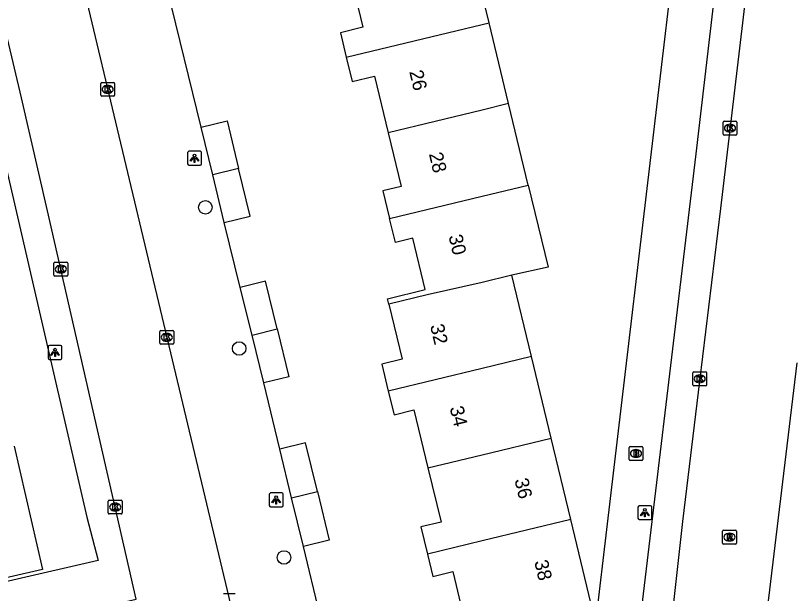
# Model space of a CAD drawing. Extents: x 158038 to 159242, y 380133 to 381214.
# Drawn here: x 158966.3 to 159022.4, y 380667 to 380708.7 of the extents above; entities that cross this region are included whole.
import ezdxf

# ---------------------------------------------------------------- set-up
doc = ezdxf.new("R2010")
doc.units = 0
for name, color, linetype in [('IMGEO_Boom', 7, 'Continuous'), ('IMGEO_Brandkraan', 7, 'Continuous'), ('IMGEO_Kolk', 7, 'Continuous'), ('IMGEO_Lichtpunt', 7, 'Continuous'), ('IMGEO_Pand', 7, 'Continuous'), ('IMGEO_Pand_nummerreeks', 7, 'Continuous'), ('IMGEO_Parkeervlak_open', 7, 'Continuous'), ('IMGEO_Rijbaan_lokaal_gesloten', 7, 'Continuous'), ('IMGEO_Rijbaan_lokaal_open', 7, 'Continuous'), ('IMGEO_Rioolput', 7, 'Continuous'), ('IMGEO_Voetpad_open', 7, 'Continuous')]:
    doc.layers.add(name, color=color, linetype=linetype)

msp = doc.modelspace()

# ---------------------------------------------------------------- linework, layer by layer
at = {"layer": 'IMGEO_Boom'}
for centre in [(158980.032, 380694.855), (158982.466, 380684.668), (158985.703, 380669.583)]:
    msp.add_circle(centre, 0.489, dxfattribs=at)
at = {"layer": 'IMGEO_Brandkraan'}
for p, q in [((159010.598, 380676.664), (159010.598, 380677.516)), ((159010.673, 380677.59), (159011.525, 380677.59)), ((159011.086, 380677.37), (159011.111, 380677.37)), ((159011.599, 380677.516), (159011.599, 380676.664)), ((159011.109, 380676.81), (159011.084, 380676.81)), ((159011.525, 380676.59), (159010.673, 380676.59))]:
    msp.add_line(p, q, dxfattribs=at)
for points in [[(159010.598, 380676.664), (159010.598, 380677.516)], [(159010.673, 380677.59), (159011.525, 380677.59)], [(159010.946, 380677.29), (159010.946, 380676.89), (159011.159, 380676.89)], [(159011.177, 380677.29), (159010.946, 380677.29)], [(159011.125, 380677.209), (159011.071, 380677.209), (159011.071, 380677.133)], [(159011.599, 380677.516), (159011.599, 380676.664)], [(159011.071, 380677.133), (159011.124, 380677.133)], [(159011.133, 380677.057), (159011.071, 380677.057), (159011.071, 380676.976)], [(159011.071, 380676.976), (159011.133, 380676.976)], [(159011.525, 380676.59), (159010.673, 380676.59)]]:
    msp.add_lwpolyline(points, dxfattribs=at)
for centre, radius, start, end in [((159010.675, 380677.514), 0.0765, 91.552, 178.448), ((159010.675, 380677.514), 0.0765, 91.552, 178.448), ((159011.126, 380677.171), 0.0379, 267.8285, 90.9355), ((159011.181, 380677.145), 0.145, 59.4692, 91.5367), ((159011.206, 380677.192), 0.0922, 285.5137, 58.1501), ((159011.523, 380677.514), 0.0765, 1.552, 88.448), ((159011.523, 380677.514), 0.0765, 1.552, 88.448), ((159010.675, 380676.666), 0.0765, 181.552, 268.448), ((159010.675, 380676.666), 0.0765, 181.552, 268.448), ((159011.134, 380677.016), 0.0404, 269.8759, 90.5077), ((159011.165, 380677.141), 0.251, 268.6676, 293.5347), ((159011.211, 380677), 0.105, 301.3115, 78.989), ((159011.523, 380676.666), 0.0765, 271.552, 358.448), ((159011.523, 380676.666), 0.0765, 271.552, 358.448)]:
    msp.add_arc(centre, radius, start, end, dxfattribs=at)
for centre, major_axis, ratio, start_param, end_param in [((159011.085, 380677.09), (-0.387, 0.002), 0.722429, 4.712389, 7.853982), ((159011.11, 380677.09), (-0.39, 0.002), 0.717154, 1.570796, 4.712389)]:
    msp.add_ellipse(centre, major_axis=major_axis, ratio=ratio, start_param=start_param, end_param=end_param, dxfattribs=at)
at = {"layer": 'IMGEO_Kolk'}
for p, q in [((158972.484, 380702.946), (158972.484, 380703.798)), ((158972.559, 380703.872), (158973.411, 380703.872)), ((158972.972, 380703.652), (158972.997, 380703.652)), ((158973.485, 380703.798), (158973.485, 380702.946)), ((158972.995, 380703.092), (158972.97, 380703.092)), ((158973.411, 380702.872), (158972.559, 380702.872)), ((159017.38, 380700.146), (159017.38, 380700.998)), ((159017.455, 380701.072), (159018.307, 380701.072)), ((159017.868, 380700.852), (159017.893, 380700.852)), ((159018.381, 380700.998), (159018.381, 380700.146)), ((159017.891, 380700.292), (159017.866, 380700.292)), ((159018.307, 380700.072), (159017.455, 380700.072)), ((158969.103, 380689.97), (158969.103, 380690.822)), ((158969.178, 380690.896), (158970.03, 380690.896)), ((158969.591, 380690.676), (158969.616, 380690.676)), ((158970.104, 380690.822), (158970.104, 380689.97)), ((158969.614, 380690.116), (158969.589, 380690.116)), ((158970.03, 380689.896), (158969.178, 380689.896)), ((158976.746, 380685.045), (158976.746, 380685.897)), ((158976.821, 380685.971), (158977.673, 380685.971)), ((158977.234, 380685.751), (158977.259, 380685.751)), ((158977.747, 380685.897), (158977.747, 380685.045)), ((158977.257, 380685.191), (158977.232, 380685.191)), ((158977.673, 380684.971), (158976.821, 380684.971)), ((159015.194, 380682.047), (159015.194, 380682.899)), ((159015.269, 380682.973), (159016.121, 380682.973)), ((159016.195, 380682.899), (159016.195, 380682.047)), ((159015.682, 380682.753), (159015.707, 380682.753)), ((159016.121, 380681.973), (159015.269, 380681.973)), ((159015.705, 380682.193), (159015.68, 380682.193)), ((158973.024, 380672.795), (158973.024, 380673.647)), ((158973.099, 380673.721), (158973.951, 380673.721)), ((158973.512, 380673.501), (158973.537, 380673.501)), ((158974.025, 380673.647), (158974.025, 380672.795)), ((158973.951, 380672.721), (158973.099, 380672.721)), ((158973.535, 380672.941), (158973.51, 380672.941)), ((158981.34, 380666.983), (158982.192, 380666.983))]:
    msp.add_line(p, q, dxfattribs=at)
for points in [[(158972.484, 380702.946), (158972.484, 380703.798)], [(158972.559, 380703.872), (158973.411, 380703.872)], [(158972.805, 380703.572), (158972.928, 380703.572), (158972.928, 380703.421), (158973.058, 380703.572), (158973.222, 380703.572), (158973.076, 380703.421), (158973.229, 380703.172), (158973.077, 380703.172), (158972.992, 380703.336), (158972.928, 380703.269), (158972.928, 380703.172), (158972.805, 380703.172), (158972.805, 380703.572)], [(158973.485, 380703.798), (158973.485, 380702.946)], [(158973.411, 380702.872), (158972.559, 380702.872)], [(159017.38, 380700.146), (159017.38, 380700.998)], [(159017.455, 380701.072), (159018.307, 380701.072)], [(159017.701, 380700.772), (159017.824, 380700.772), (159017.824, 380700.621), (159017.954, 380700.772), (159018.118, 380700.772), (159017.972, 380700.621), (159018.125, 380700.372), (159017.973, 380700.372), (159017.888, 380700.536), (159017.824, 380700.469), (159017.824, 380700.372), (159017.701, 380700.372), (159017.701, 380700.772)], [(159018.381, 380700.998), (159018.381, 380700.146)], [(159018.307, 380700.072), (159017.455, 380700.072)], [(158969.103, 380689.97), (158969.103, 380690.822)], [(158969.178, 380690.896), (158970.03, 380690.896)], [(158970.104, 380690.822), (158970.104, 380689.97)], [(158969.424, 380690.596), (158969.547, 380690.596), (158969.547, 380690.445), (158969.677, 380690.596), (158969.841, 380690.596), (158969.695, 380690.445), (158969.848, 380690.196), (158969.696, 380690.196), (158969.611, 380690.36), (158969.547, 380690.293), (158969.547, 380690.196), (158969.424, 380690.196), (158969.424, 380690.596)], [(158970.03, 380689.896), (158969.178, 380689.896)], [(158976.746, 380685.045), (158976.746, 380685.897)], [(158976.821, 380685.971), (158977.673, 380685.971)], [(158977.067, 380685.671), (158977.19, 380685.671), (158977.19, 380685.52), (158977.32, 380685.671), (158977.484, 380685.671), (158977.338, 380685.52), (158977.491, 380685.271), (158977.339, 380685.271), (158977.254, 380685.435), (158977.19, 380685.368), (158977.19, 380685.271), (158977.067, 380685.271), (158977.067, 380685.671)], [(158977.747, 380685.897), (158977.747, 380685.045)], [(158977.673, 380684.971), (158976.821, 380684.971)], [(159015.194, 380682.047), (159015.194, 380682.899)], [(159015.269, 380682.973), (159016.121, 380682.973)], [(159016.195, 380682.899), (159016.195, 380682.047)], [(159015.515, 380682.673), (159015.638, 380682.673), (159015.638, 380682.522), (159015.768, 380682.673), (159015.932, 380682.673), (159015.786, 380682.522), (159015.939, 380682.273), (159015.787, 380682.273), (159015.702, 380682.437), (159015.638, 380682.37), (159015.638, 380682.273), (159015.515, 380682.273), (159015.515, 380682.673)], [(159016.121, 380681.973), (159015.269, 380681.973)], [(158973.024, 380672.795), (158973.024, 380673.647)], [(158973.099, 380673.721), (158973.951, 380673.721)], [(158973.345, 380673.421), (158973.468, 380673.421), (158973.468, 380673.27), (158973.598, 380673.421), (158973.762, 380673.421), (158973.616, 380673.27), (158973.769, 380673.021), (158973.617, 380673.021), (158973.532, 380673.185), (158973.468, 380673.118), (158973.468, 380673.021), (158973.345, 380673.021), (158973.345, 380673.421)], [(158974.025, 380673.647), (158974.025, 380672.795)], [(158973.951, 380672.721), (158973.099, 380672.721)], [(158981.34, 380666.983), (158982.192, 380666.983)]]:
    msp.add_lwpolyline(points, dxfattribs=at)
for centre, start, end in [((158972.561, 380703.796), 91.552, 178.448), ((158972.561, 380703.796), 91.552, 178.448), ((158973.409, 380703.796), 1.552, 88.448), ((158973.409, 380703.796), 1.552, 88.448), ((158972.561, 380702.948), 181.552, 268.448), ((158972.561, 380702.948), 181.552, 268.448), ((158973.409, 380702.948), 271.552, 358.448), ((158973.409, 380702.948), 271.552, 358.448), ((159017.457, 380700.996), 91.552, 178.448), ((159017.457, 380700.996), 91.552, 178.448), ((159018.305, 380700.996), 1.552, 88.448), ((159018.305, 380700.996), 1.552, 88.448), ((159017.457, 380700.148), 181.552, 268.448), ((159017.457, 380700.148), 181.552, 268.448), ((159018.305, 380700.148), 271.552, 358.448), ((159018.305, 380700.148), 271.552, 358.448), ((158969.18, 380690.82), 91.552, 178.448), ((158969.18, 380690.82), 91.552, 178.448), ((158970.028, 380690.82), 1.552, 88.448), ((158970.028, 380690.82), 1.552, 88.448), ((158969.18, 380689.972), 181.552, 268.448), ((158969.18, 380689.972), 181.552, 268.448), ((158970.028, 380689.972), 271.552, 358.448), ((158970.028, 380689.972), 271.552, 358.448), ((158976.823, 380685.895), 91.552, 178.448), ((158976.823, 380685.895), 91.552, 178.448), ((158977.671, 380685.895), 1.552, 88.448), ((158977.671, 380685.895), 1.552, 88.448), ((158976.823, 380685.047), 181.552, 268.448), ((158976.823, 380685.047), 181.552, 268.448), ((158977.671, 380685.047), 271.552, 358.448), ((158977.671, 380685.047), 271.552, 358.448), ((159015.271, 380682.897), 91.552, 178.448), ((159015.271, 380682.897), 91.552, 178.448), ((159016.119, 380682.897), 1.552, 88.448), ((159016.119, 380682.897), 1.552, 88.448), ((159015.271, 380682.049), 181.552, 268.448), ((159015.271, 380682.049), 181.552, 268.448), ((159016.119, 380682.049), 271.552, 358.448), ((159016.119, 380682.049), 271.552, 358.448), ((158973.101, 380673.645), 91.552, 178.448), ((158973.101, 380673.645), 91.552, 178.448), ((158973.949, 380673.645), 1.552, 88.448), ((158973.949, 380673.645), 1.552, 88.448), ((158973.101, 380672.797), 181.552, 268.448), ((158973.101, 380672.797), 181.552, 268.448), ((158973.949, 380672.797), 271.552, 358.448), ((158973.949, 380672.797), 271.552, 358.448)]:
    msp.add_arc(centre, 0.0765, start, end, dxfattribs=at)
for centre, major_axis, ratio, start_param, end_param in [((158972.971, 380703.372), (-0.387, 0.002), 0.722429, 4.712389, 7.853982), ((158972.996, 380703.372), (-0.39, 0.002), 0.717154, 1.570796, 4.712389), ((159017.867, 380700.572), (-0.387, 0.002), 0.722429, 4.712389, 7.853982), ((159017.892, 380700.572), (-0.39, 0.002), 0.717154, 1.570796, 4.712389), ((158969.59, 380690.396), (-0.387, 0.002), 0.722429, 4.712389, 7.853982), ((158969.615, 380690.396), (-0.39, 0.002), 0.717154, 1.570796, 4.712389), ((158977.233, 380685.471), (-0.387, 0.002), 0.722429, 4.712389, 7.853982), ((158977.258, 380685.471), (-0.39, 0.002), 0.717154, 1.570796, 4.712389), ((159015.681, 380682.473), (-0.387, 0.002), 0.722429, 4.712389, 7.853982), ((159015.706, 380682.473), (-0.39, 0.002), 0.717154, 1.570796, 4.712389), ((158973.511, 380673.221), (-0.387, 0.002), 0.722429, 4.712389, 7.853982), ((158973.536, 380673.221), (-0.39, 0.002), 0.717154, 1.570796, 4.712389)]:
    msp.add_ellipse(centre, major_axis=major_axis, ratio=ratio, start_param=start_param, end_param=end_param, dxfattribs=at)
at = {"layer": 'IMGEO_Lichtpunt'}
for p, q in [((158978.753, 380698.805), (158978.753, 380697.998)), ((158978.753, 380698.805), (158978.753, 380697.998)), ((158979.655, 380698.9), (158978.847, 380698.9)), ((158979.655, 380698.9), (158978.847, 380698.9)), ((158979.749, 380697.998), (158979.749, 380698.805)), ((158979.749, 380697.998), (158979.749, 380698.805)), ((158978.847, 380697.904), (158979.655, 380697.904)), ((158978.847, 380697.904), (158979.655, 380697.904)), ((158968.684, 380684.784), (158968.684, 380683.977)), ((158968.684, 380684.784), (158968.684, 380683.977)), ((158969.586, 380684.879), (158968.778, 380684.879)), ((158969.586, 380684.879), (158968.778, 380684.879)), ((158969.68, 380683.977), (158969.68, 380684.784)), ((158969.68, 380683.977), (158969.68, 380684.784)), ((158968.778, 380683.883), (158969.586, 380683.883)), ((158968.778, 380683.883), (158969.586, 380683.883)), ((158984.643, 380674.141), (158984.643, 380673.334)), ((158984.643, 380674.141), (158984.643, 380673.334)), ((158985.545, 380674.236), (158984.737, 380674.236)), ((158985.545, 380674.236), (158984.737, 380674.236)), ((158985.639, 380673.334), (158985.639, 380674.141)), ((158985.639, 380673.334), (158985.639, 380674.141)), ((159012.141, 380673.313), (159011.333, 380673.313)), ((159012.141, 380673.313), (159011.333, 380673.313)), ((158984.737, 380673.24), (158985.545, 380673.24)), ((158984.737, 380673.24), (158985.545, 380673.24)), ((159011.239, 380673.218), (159011.239, 380672.411)), ((159011.239, 380673.218), (159011.239, 380672.411)), ((159012.235, 380672.411), (159012.235, 380673.218)), ((159012.235, 380672.411), (159012.235, 380673.218)), ((159011.333, 380672.317), (159012.141, 380672.317)), ((159011.333, 380672.317), (159012.141, 380672.317))]:
    msp.add_line(p, q, dxfattribs=at)
for points in [[(158979.127, 380698.469), (158979.166, 380698.441), (158978.978, 380698.179), (158978.94, 380698.206), (158979.127, 380698.469)], [(158979.229, 380698.421), (158979.276, 380698.421), (158979.276, 380698.099), (158979.229, 380698.099), (158979.229, 380698.421)], [(158979.339, 380698.441), (158979.377, 380698.468), (158979.564, 380698.206), (158979.525, 380698.178), (158979.339, 380698.441)], [(158969.058, 380684.448), (158969.097, 380684.42), (158968.909, 380684.158), (158968.871, 380684.185), (158969.058, 380684.448)], [(158969.16, 380684.4), (158969.207, 380684.4), (158969.207, 380684.078), (158969.16, 380684.078), (158969.16, 380684.4)], [(158969.27, 380684.42), (158969.308, 380684.447), (158969.495, 380684.185), (158969.456, 380684.157), (158969.27, 380684.42)], [(158985.017, 380673.805), (158985.056, 380673.777), (158984.868, 380673.515), (158984.83, 380673.542), (158985.017, 380673.805)], [(158985.119, 380673.757), (158985.166, 380673.757), (158985.166, 380673.435), (158985.119, 380673.435), (158985.119, 380673.757)], [(158985.229, 380673.777), (158985.267, 380673.804), (158985.454, 380673.542), (158985.415, 380673.514), (158985.229, 380673.777)], [(159011.613, 380672.882), (159011.652, 380672.854), (159011.464, 380672.592), (159011.426, 380672.619), (159011.613, 380672.882)], [(159011.715, 380672.834), (159011.762, 380672.834), (159011.762, 380672.512), (159011.715, 380672.512), (159011.715, 380672.834)], [(159011.825, 380672.854), (159011.863, 380672.881), (159012.05, 380672.619), (159012.011, 380672.591), (159011.825, 380672.854)]]:
    msp.add_lwpolyline(points, dxfattribs=at)
for centre in [(158979.252, 380698.603), (158969.183, 380684.582), (158985.142, 380673.939), (159011.738, 380673.016)]:
    msp.add_circle(centre, 0.0994, dxfattribs=at)
for centre, start, end in [((158978.847, 380698.805), 90, 180), ((158978.847, 380698.805), 90, 180), ((158979.655, 380698.805), 0, 90), ((158979.655, 380698.805), 0, 90), ((158978.847, 380697.998), 180, 270), ((158978.847, 380697.998), 180, 270), ((158979.655, 380697.998), 270, 0), ((158979.655, 380697.998), 270, 360), ((158968.778, 380684.784), 90, 180), ((158968.778, 380684.784), 90, 180), ((158969.586, 380684.784), 0, 90), ((158969.586, 380684.784), 0, 90), ((158968.778, 380683.977), 180, 270), ((158968.778, 380683.977), 180, 270), ((158969.586, 380683.977), 270, 0), ((158969.586, 380683.977), 270, 360), ((158984.737, 380674.141), 90, 180), ((158984.737, 380674.141), 90, 180), ((158985.545, 380674.141), 0, 90), ((158985.545, 380674.141), 0, 90), ((158984.737, 380673.334), 180, 270), ((158984.737, 380673.334), 180, 270), ((158985.545, 380673.334), 270, 0), ((158985.545, 380673.334), 270, 360), ((159011.333, 380673.218), 90, 180), ((159011.333, 380673.218), 90, 180), ((159012.141, 380673.218), 0, 90), ((159012.141, 380673.218), 0, 90), ((159011.333, 380672.411), 180, 270), ((159011.333, 380672.411), 180, 270), ((159012.141, 380672.411), 270, 0), ((159012.141, 380672.411), 270, 360)]:
    msp.add_arc(centre, 0.0946, start, end, dxfattribs=at)
at = {"layer": 'IMGEO_Pand'}
for points in [[(159000.499, 380708.175), (159000, 380710.245), (158999.699, 380711.494), (159000, 380711.566), (159004.646, 380712.685), (159003.994, 380715.391), (159000, 380714.483), (158990.348, 380712.157), (158991.386, 380707.848), (158989.77, 380707.458), (158990.196, 380705.692)], [(158990.196, 380705.692), (159000, 380708.056), (159000.499, 380708.175)], [(159001.906, 380702.338), (159000.499, 380708.175)], [(158990.196, 380705.692), (158990.621, 380703.927), (158992.228, 380704.314), (158993.209, 380700.241)], [(159001.906, 380702.338), (159000, 380701.878), (158993.209, 380700.241)], [(159003.322, 380696.46), (159001.906, 380702.338)], [(158979.735, 380700.644), (158981.597, 380701.098), (158982.426, 380697.656)], [(158980.563, 380697.208), (158979.735, 380700.644)], [(158993.209, 380700.241), (158994.146, 380696.354), (158992.84, 380696.04), (158993.32, 380694.048)], [(158982.426, 380697.656), (158980.563, 380697.208)], [(158981.392, 380693.769), (158983.255, 380694.218), (158982.426, 380697.656)], [(158981.392, 380693.769), (158980.563, 380697.208)], [(158993.32, 380694.048), (159000, 380695.659), (159003.322, 380696.46)], [(159003.322, 380696.46), (159004.752, 380690.528), (159002.137, 380689.955)], [(158993.27, 380687.875), (158993.177, 380688.26), (158995.897, 380688.915), (158995.003, 380692.624), (158993.737, 380692.319), (158993.32, 380694.048)], [(158985.207, 380686.075), (158984.361, 380689.523), (158982.552, 380689.079)], [(159002.137, 380689.955), (159000, 380689.44), (158996.031, 380688.539), (158993.27, 380687.875)], [(159003.554, 380684.077), (159002.137, 380689.955)], [(158983.398, 380685.63), (158982.552, 380689.079)], [(158993.27, 380687.875), (158994.231, 380683.885), (158992.761, 380683.531), (158993.229, 380681.589)], [(158983.398, 380685.63), (158985.207, 380686.075)], [(158984.243, 380682.181), (158983.398, 380685.63)], [(158985.207, 380686.075), (158986.053, 380682.625), (158984.243, 380682.181)], [(159003.554, 380684.077), (159000, 380683.221), (158993.229, 380681.589)], [(159004.971, 380678.2), (159003.554, 380684.077)], [(158993.229, 380681.589), (158993.641, 380679.881), (158995.08, 380680.228), (158996.086, 380676.058)], [(158988.111, 380674.34), (158987.249, 380677.854), (158985.392, 380677.399)], [(158996.086, 380676.058), (159000, 380677.002), (159004.971, 380678.2)], [(159006.388, 380672.322), (159004.971, 380678.2)], [(158966.23, 380677.623), (158968.29, 380668.721), (158959.58, 380666.705), (158957.948, 380673.755), (158956.445, 380673.407), (158956.034, 380675.185)], [(158986.254, 380673.885), (158985.392, 380677.399)], [(158996.086, 380676.058), (158997.032, 380672.133), (158995.586, 380671.784), (158996.056, 380669.832)], [(158986.254, 380673.885), (158988.111, 380674.34)], [(158987.115, 380670.372), (158986.254, 380673.885)], [(158988.111, 380674.34), (158988.972, 380670.827), (158987.115, 380670.372)], [(158996.056, 380669.832), (158996.446, 380668.213), (158997.878, 380668.558), (158998.926, 380664.209), (158997.269, 380663.81), (158999.027, 380656.52), (159000, 380656.757), (159002.575, 380657.385), (159007.431, 380658.576), (159005.694, 380665.781), (159007.84, 380666.298), (159006.388, 380672.322)], [(159006.388, 380672.322), (159000, 380670.783), (158996.056, 380669.832)]]:
    msp.add_lwpolyline(points, dxfattribs=at)
at = {"layer": 'IMGEO_Parkeervlak_open'}
for points in [[(158979.735, 380700.644), (158977.29, 380710.573)], [(158959.416, 380707.078), (158963.254, 380708.017), (158971.473, 380672.49), (158972.302, 380669.354), (158959.641, 380666.443), (158948.437, 380663.868)], [(158982.552, 380689.079), (158981.392, 380693.769)], [(158985.392, 380677.399), (158984.243, 380682.181)], [(158988.283, 380665.457), (158987.115, 380670.372)]]:
    msp.add_lwpolyline(points, dxfattribs=at)
at = {"layer": 'IMGEO_Rijbaan_lokaal_gesloten'}
for points in [[(159019.589, 380715.111), (159017.201, 380694.78), (159015.676, 380682.305), (159014.457, 380672.189), (159012.954, 380658.756), (159009.244, 380628.483)], [(159020.042, 380661.25), (159022.729, 380683.619)]]:
    msp.add_lwpolyline(points, dxfattribs=at)
at = {"layer": 'IMGEO_Rijbaan_lokaal_open'}
for points in [[(158966.026, 380732.579), (158971.598, 380709.192), (158973.547, 380701.011), (158982.582, 380663.05)], [(158883.169, 380712.856), (158886.425, 380699.287), (158892.098, 380675.667), (158898.523, 380648.555), (158934.704, 380657.083), (158975.044, 380666.574), (158968.647, 380694.592), (158966.776, 380702.764), (158964.624, 380711.769), (158961.403, 380725.779)]]:
    msp.add_lwpolyline(points, dxfattribs=at)
at = {"layer": 'IMGEO_Rioolput'}
for p, q in [((159017.341, 380670.625), (159017.341, 380671.477)), ((159017.416, 380671.551), (159018.268, 380671.551)), ((159017.829, 380671.331), (159017.854, 380671.331)), ((159018.342, 380671.477), (159018.342, 380670.625)), ((159018.268, 380670.551), (159017.416, 380670.551)), ((159017.852, 380670.771), (159017.827, 380670.771))]:
    msp.add_line(p, q, dxfattribs=at)
for points in [[(159017.341, 380670.625), (159017.341, 380671.477)], [(159017.416, 380671.551), (159018.268, 380671.551)], [(159017.93, 380671.249), (159017.678, 380671.251), (159017.678, 380670.851)], [(159017.678, 380670.851), (159017.802, 380670.851), (159017.802, 380671.013), (159017.813, 380671.013)], [(159017.856, 380671.17), (159017.802, 380671.17), (159017.802, 380671.089)], [(159017.802, 380671.089), (159017.854, 380671.089)], [(159018.342, 380671.477), (159018.342, 380670.625)], [(159018.268, 380670.551), (159017.416, 380670.551)], [(159017.86, 380670.984), (159017.931, 380670.851), (159018.071, 380670.851), (159018.006, 380670.977)]]:
    msp.add_lwpolyline(points, dxfattribs=at)
for centre, radius, start, end in [((159017.418, 380671.475), 0.0765, 91.552, 178.448), ((159017.418, 380671.475), 0.0765, 91.552, 178.448), ((159017.812, 380670.96), 0.0533, 26.0293, 88.6989), ((159017.838, 380671.278), 0.19, 274.7715, 282.9687), ((159017.862, 380671.074), 0.0964, 77.0061, 93.1865), ((159017.876, 380671.131), 0.0378, 276.6634, 79.6772), ((159017.929, 380671.139), 0.109, 350.3612, 89.416), ((159017.927, 380671.139), 0.112, 277.5842, 350.9817), ((159017.911, 380670.924), 0.108, 29.5134, 73.7905), ((159018.266, 380671.475), 0.0765, 1.552, 88.448), ((159018.266, 380671.475), 0.0765, 1.552, 88.448), ((159017.418, 380670.627), 0.0765, 181.552, 268.448), ((159017.418, 380670.627), 0.0765, 181.552, 268.448), ((159018.266, 380670.627), 0.0765, 271.552, 358.448), ((159018.266, 380670.627), 0.0765, 271.552, 358.448)]:
    msp.add_arc(centre, radius, start, end, dxfattribs=at)
for centre, major_axis, ratio, start_param, end_param in [((159017.828, 380671.051), (-0.387, 0.002), 0.722429, 4.712389, 7.853982), ((159017.853, 380671.051), (-0.39, 0.002), 0.717154, 1.570796, 4.712389)]:
    msp.add_ellipse(centre, major_axis=major_axis, ratio=ratio, start_param=start_param, end_param=end_param, dxfattribs=at)
at = {"layer": 'IMGEO_Voetpad_open'}
for points in [[(159015.626, 380727.04), (159014.417, 380717.799), (159007.441, 380658.575), (159005.745, 380643.272)], [(159010.695, 380659.116), (159015.447, 380698.706), (159017.021, 380712.33)]]:
    msp.add_lwpolyline(points, dxfattribs=at)

# ---------------------------------------------------------------- texts
at = {"layer": 'IMGEO_Pand_nummerreeks'}
for s, rotation, p in [('26', 283.4302, (158994.733, 380704.645)), ('28', 283.4302, (158996.15, 380698.709)), ('30', 283.4302, (158997.567, 380692.775)), ('32', 283.4417, (158996.235, 380686.309)), ('34', 283.4417, (158997.65, 380680.39)), ('36', 283.5537, (159002.324, 380675.183)), ('38', 283.5537, (159003.748, 380669.28))]:
    msp.add_text(s, height=1, rotation=rotation, dxfattribs=at).set_placement(p)

doc.saveas('drawing.dxf')
